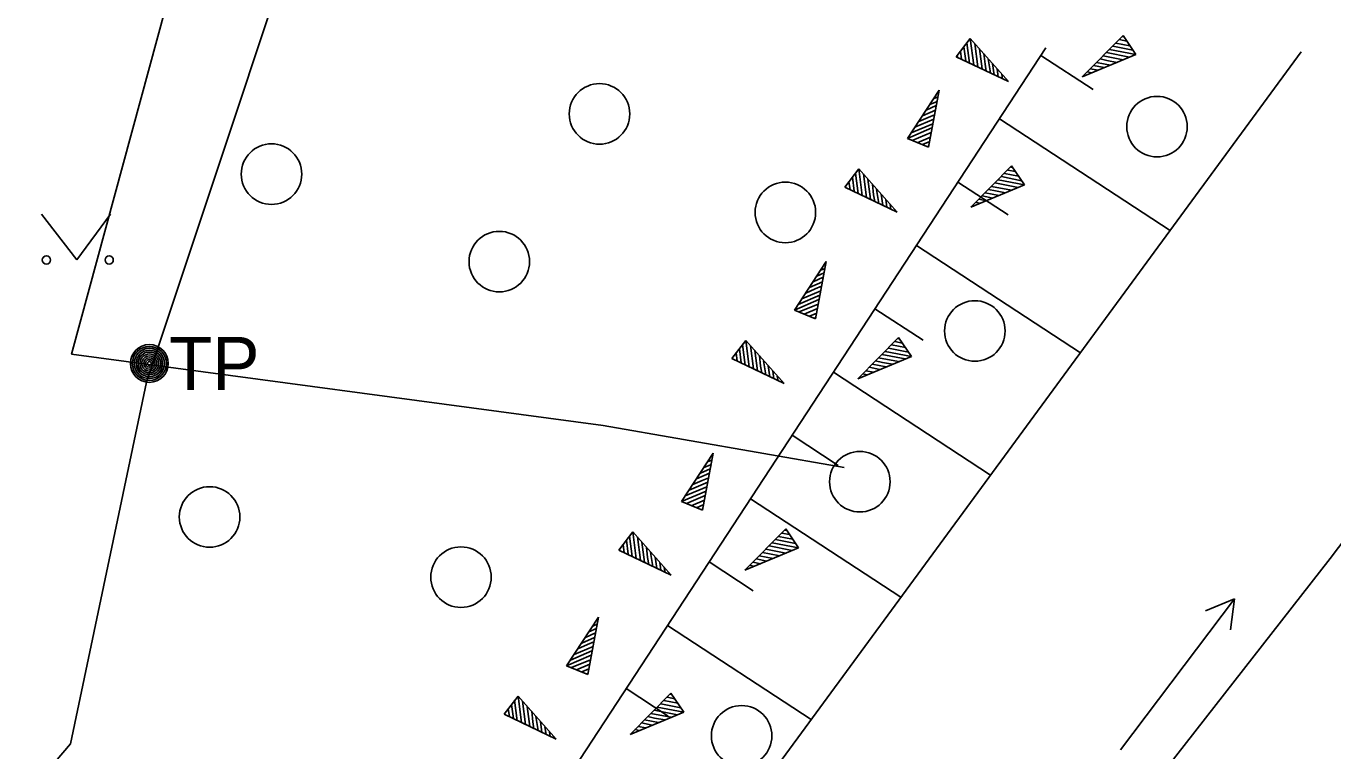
# Model space of a CAD drawing. Extents: x 554947 to 555436, y 6564938 to 6565792.
# Drawn here: x 555286.36 to 555303.63, y 6565113.35 to 6565122.92 of the extents above; entities that cross this region are included whole.
import ezdxf

# ---------------------------------------------------------------- set-up
doc = ezdxf.new("R2010")
doc.units = 0
for name, color, linetype in [('HALJASTUS', 7, 'Continuous'), ('MPKAABEL', 7, 'Continuous'), ('PIIR', 7, 'Continuous'), ('POST', 7, 'Continuous'), ('RELJEEF', 7, 'Continuous'), ('VEEKOGU', 7, 'Continuous')]:
    doc.layers.add(name, color=color, linetype=linetype)

msp = doc.modelspace()

# ---------------------------------------------------------------- linework, layer by layer
at = {"layer": 'HALJASTUS'}
for p, q in [((555286.564, 6565120.438), (555287.028, 6565119.832)), ((555287.028, 6565119.832), (555287.473, 6565120.438))]:
    msp.add_line(p, q, dxfattribs=at)
msp.add_lwpolyline([(555284.462, 6565140.172), (555288.412, 6565133.905), (555290.653, 6565126.338), (555287.948, 6565118.22), (555286.947, 6565113.44), (555283.151, 6565108.996), (555281.188, 6565105.176)], dxfattribs=at)
for centre, radius in [((555293.935, 6565121.761), 0.4), ((555301.302, 6565121.593), 0.4), ((555289.601, 6565120.966), 0.4), ((555296.391, 6565120.46), 0.4), ((555292.611, 6565119.81), 0.4), ((555286.627, 6565119.832), 0.055), ((555287.456, 6565119.832), 0.055), ((555298.895, 6565118.894), 0.4), ((555297.375, 6565116.903), 0.4), ((555288.783, 6565116.437), 0.4), ((555292.105, 6565115.642), 0.4), ((555295.813, 6565113.546), 0.4)]:
    msp.add_circle(centre, radius, dxfattribs=at)
at = {"layer": 'MPKAABEL'}
for points in [[(555252.588, 6565101.946), (555250.157, 6565105.485), (555246.43, 6565112.048), (555243.328, 6565117.686), (555240.248, 6565123.284), (555235.885, 6565131.607), (555233.393, 6565136.173), (555233.034, 6565137.981), (555233.62, 6565138.358), (555237.1, 6565137.907), (555242.704, 6565136.954), (555245.573, 6565136.455), (555256.506, 6565134.49), (555262.887, 6565133.288), (555269.268, 6565132.087), (555280.849, 6565129.896), (555289.168, 6565128.301), (555288.207, 6565123.189), (555286.959, 6565118.589), (555293.983, 6565117.646), (555297.167, 6565117.091)], [(555286.959, 6565118.589), (555293.983, 6565117.646), (555297.167, 6565117.091)]]:
    msp.add_lwpolyline(points, dxfattribs=at)
at = {"layer": 'PIIR'}
msp.add_lwpolyline([(555293.54, 6565286.23), (555256.63, 6565245.54), (555254.61, 6565228.5), (555255.75, 6565226.79), (555261.42, 6565218.27), (555289.11, 6565186.6), (555315.28, 6565149.09), (555315.73, 6565134.86), (555310.07, 6565124.47), (555303.59, 6565115.89), (555291.54, 6565100.48), (555288.85, 6565092.31), (555275.41, 6565088.83), (555273.15, 6565087.34), (555239.11, 6565139), (555231.12, 6565150.64), (555225.89, 6565157.13), (555173.21, 6565166.35), (555173.84, 6565168.77), (555191.64, 6565237.48), (555195.28, 6565271.63)], dxfattribs=at)
at = {"layer": 'POST'}
for radius in [0.25, 0.225, 0.2, 0.175, 0.15, 0.125, 0.1, 0.075, 0.05, 0.025]:
    msp.add_circle((555287.987, 6565118.465), radius, dxfattribs=at)
at = {"layer": 'RELJEEF'}
for p, q in [((555298.835, 6565122.757), (555298.65, 6565122.517)), ((555298.835, 6565122.757), (555299.34, 6565122.187)), ((555298.835, 6565122.757), (555298.88, 6565122.407)), ((555298.835, 6565122.757), (555298.835, 6565122.757)), ((555300.314, 6565122.252), (555300.854, 6565122.797)), ((555300.904, 6565122.722), (555300.804, 6565122.742)), ((555300.864, 6565122.782), (555300.844, 6565122.782)), ((555301.024, 6565122.547), (555300.854, 6565122.797)), ((555298.66, 6565122.532), (555298.665, 6565122.512)), ((555298.705, 6565122.587), (555298.72, 6565122.487)), ((555298.75, 6565122.647), (555298.775, 6565122.462)), ((555298.79, 6565122.702), (555298.825, 6565122.432)), ((555298.895, 6565122.692), (555298.935, 6565122.382)), ((555298.955, 6565122.622), (555298.99, 6565122.357)), ((555299.015, 6565122.557), (555299.03, 6565122.417)), ((555299.767, 6565122.534), (555300.457, 6565122.082)), ((555301.024, 6565122.547), (555300.314, 6565122.252)), ((555300.939, 6565122.512), (555300.634, 6565122.572)), ((555301.024, 6565122.547), (555300.674, 6565122.612)), ((555300.984, 6565122.602), (555300.719, 6565122.657)), ((555300.944, 6565122.662), (555300.759, 6565122.697)), ((555301.024, 6565122.547), (555301.024, 6565122.547)), ((555299.34, 6565122.187), (555298.65, 6565122.517)), ((555299.03, 6565122.417), (555299.045, 6565122.327)), ((555299.07, 6565122.487), (555299.1, 6565122.302)), ((555299.13, 6565122.422), (555299.15, 6565122.277)), ((555300.524, 6565122.337), (555300.419, 6565122.357)), ((555300.604, 6565122.372), (555300.464, 6565122.402)), ((555300.689, 6565122.407), (555300.504, 6565122.442)), ((555300.639, 6565122.467), (555300.549, 6565122.487)), ((555300.854, 6565122.477), (555300.589, 6565122.527)), ((555300.774, 6565122.442), (555300.639, 6565122.467)), ((555299.19, 6565122.352), (555299.205, 6565122.252)), ((555299.25, 6565122.287), (555299.26, 6565122.222)), ((555299.31, 6565122.217), (555299.315, 6565122.197)), ((555300.354, 6565122.267), (555300.339, 6565122.272)), ((555300.439, 6565122.302), (555300.379, 6565122.317)), ((555298.003, 6565121.435), (555298.423, 6565122.075)), ((555298.423, 6565122.075), (555298.283, 6565121.32)), ((555298.398, 6565122.035), (555298.418, 6565122.045)), ((555298.253, 6565121.81), (555298.383, 6565121.87)), ((555298.298, 6565121.885), (555298.398, 6565121.925)), ((555298.348, 6565121.96), (555298.408, 6565121.985)), ((555298.103, 6565121.585), (555298.353, 6565121.69)), ((555298.153, 6565121.66), (555298.278, 6565121.715)), ((555298.203, 6565121.735), (555298.373, 6565121.81)), ((555298.278, 6565121.715), (555298.363, 6565121.75)), ((555299.219, 6565121.698), (555301.474, 6565120.22)), ((555298.003, 6565121.435), (555298.328, 6565121.575)), ((555298.053, 6565121.51), (555298.338, 6565121.63)), ((555298.068, 6565121.41), (555298.318, 6565121.515)), ((555298.003, 6565121.435), (555298.283, 6565121.32)), ((555298.003, 6565121.435), (555298.003, 6565121.435)), ((555298.133, 6565121.38), (555298.308, 6565121.455)), ((555298.203, 6565121.355), (555298.298, 6565121.395)), ((555298.268, 6565121.33), (555298.283, 6565121.335)), ((555297.362, 6565121.034), (555297.177, 6565120.794)), ((555297.317, 6565120.979), (555297.352, 6565120.709)), ((555297.362, 6565121.034), (555297.867, 6565120.464)), ((555297.362, 6565121.034), (555297.407, 6565120.684)), ((555297.362, 6565121.034), (555297.362, 6565121.034)), ((555298.841, 6565120.529), (555299.381, 6565121.074)), ((555299.431, 6565120.999), (555299.331, 6565121.019)), ((555299.391, 6565121.059), (555299.371, 6565121.059)), ((555299.551, 6565120.824), (555299.381, 6565121.074)), ((555297.187, 6565120.809), (555297.192, 6565120.789)), ((555297.232, 6565120.864), (555297.247, 6565120.764)), ((555297.277, 6565120.924), (555297.302, 6565120.739)), ((555297.422, 6565120.969), (555297.462, 6565120.659)), ((555297.482, 6565120.899), (555297.517, 6565120.634)), ((555297.542, 6565120.834), (555297.557, 6565120.694)), ((555298.671, 6565120.861), (555299.334, 6565120.427)), ((555299.551, 6565120.824), (555298.841, 6565120.529)), ((555299.381, 6565120.754), (555299.116, 6565120.804)), ((555299.466, 6565120.789), (555299.161, 6565120.849)), ((555299.551, 6565120.824), (555299.201, 6565120.889)), ((555299.511, 6565120.879), (555299.246, 6565120.934)), ((555299.471, 6565120.939), (555299.286, 6565120.974)), ((555299.551, 6565120.824), (555299.551, 6565120.824)), ((555297.867, 6565120.464), (555297.177, 6565120.794)), ((555297.557, 6565120.694), (555297.572, 6565120.604)), ((555297.597, 6565120.764), (555297.627, 6565120.579)), ((555297.657, 6565120.699), (555297.677, 6565120.554)), ((555299.051, 6565120.614), (555298.946, 6565120.634)), ((555299.131, 6565120.649), (555298.991, 6565120.679)), ((555299.216, 6565120.684), (555299.031, 6565120.719)), ((555299.166, 6565120.744), (555299.076, 6565120.764)), ((555299.301, 6565120.719), (555299.166, 6565120.744)), ((555297.717, 6565120.629), (555297.732, 6565120.529)), ((555297.777, 6565120.564), (555297.787, 6565120.499)), ((555297.837, 6565120.494), (555297.842, 6565120.474)), ((555298.881, 6565120.544), (555298.866, 6565120.549)), ((555298.966, 6565120.579), (555298.906, 6565120.594)), ((555298.123, 6565120.025), (555300.289, 6565118.605)), ((555296.51, 6565119.17), (555296.93, 6565119.81)), ((555296.93, 6565119.81), (555296.79, 6565119.055)), ((555296.905, 6565119.77), (555296.925, 6565119.78)), ((555296.76, 6565119.545), (555296.89, 6565119.605)), ((555296.805, 6565119.62), (555296.905, 6565119.66)), ((555296.855, 6565119.695), (555296.915, 6565119.72)), ((555296.61, 6565119.32), (555296.86, 6565119.425)), ((555296.66, 6565119.395), (555296.785, 6565119.45)), ((555296.71, 6565119.47), (555296.88, 6565119.545)), ((555296.785, 6565119.45), (555296.87, 6565119.485)), ((555296.51, 6565119.17), (555296.835, 6565119.31)), ((555296.56, 6565119.245), (555296.845, 6565119.365)), ((555296.575, 6565119.145), (555296.825, 6565119.25)), ((555296.51, 6565119.17), (555296.79, 6565119.055)), ((555296.51, 6565119.17), (555296.51, 6565119.17)), ((555296.64, 6565119.115), (555296.815, 6565119.19)), ((555296.71, 6565119.09), (555296.805, 6565119.13)), ((555297.575, 6565119.188), (555298.211, 6565118.771)), ((555296.775, 6565119.065), (555296.79, 6565119.07)), ((555295.869, 6565118.769), (555295.684, 6565118.529)), ((555295.869, 6565118.769), (555296.374, 6565118.199)), ((555295.869, 6565118.769), (555295.914, 6565118.419)), ((555295.869, 6565118.769), (555295.869, 6565118.769)), ((555297.348, 6565118.264), (555297.888, 6565118.809)), ((555297.938, 6565118.734), (555297.838, 6565118.754)), ((555297.898, 6565118.794), (555297.878, 6565118.794)), ((555298.058, 6565118.559), (555297.888, 6565118.809)), ((555295.739, 6565118.599), (555295.754, 6565118.499)), ((555295.784, 6565118.659), (555295.809, 6565118.474)), ((555295.824, 6565118.714), (555295.859, 6565118.444)), ((555295.929, 6565118.704), (555295.969, 6565118.394)), ((555295.989, 6565118.634), (555296.024, 6565118.369)), ((555296.049, 6565118.569), (555296.064, 6565118.429)), ((555298.058, 6565118.559), (555297.348, 6565118.264)), ((555297.973, 6565118.524), (555297.668, 6565118.584)), ((555298.058, 6565118.559), (555297.708, 6565118.624)), ((555298.018, 6565118.614), (555297.753, 6565118.669)), ((555297.978, 6565118.674), (555297.793, 6565118.709)), ((555298.058, 6565118.559), (555298.058, 6565118.559)), ((555296.374, 6565118.199), (555295.684, 6565118.529)), ((555295.694, 6565118.544), (555295.699, 6565118.524)), ((555296.064, 6565118.429), (555296.079, 6565118.339)), ((555296.104, 6565118.499), (555296.134, 6565118.314)), ((555296.164, 6565118.434), (555296.184, 6565118.289)), ((555297.638, 6565118.384), (555297.498, 6565118.414)), ((555297.723, 6565118.419), (555297.538, 6565118.454)), ((555297.673, 6565118.479), (555297.583, 6565118.499)), ((555297.888, 6565118.489), (555297.623, 6565118.539)), ((555297.808, 6565118.454), (555297.673, 6565118.479)), ((555296.224, 6565118.364), (555296.239, 6565118.264)), ((555296.284, 6565118.299), (555296.294, 6565118.234)), ((555296.344, 6565118.229), (555296.349, 6565118.209)), ((555297.027, 6565118.352), (555299.104, 6565116.991)), ((555297.388, 6565118.279), (555297.373, 6565118.284)), ((555297.473, 6565118.314), (555297.413, 6565118.329)), ((555297.558, 6565118.349), (555297.453, 6565118.369)), ((555296.479, 6565117.516), (555297.089, 6565117.116)), ((555295.018, 6565116.64), (555295.438, 6565117.28)), ((555295.438, 6565117.28), (555295.298, 6565116.525)), ((555295.363, 6565117.165), (555295.423, 6565117.19)), ((555295.413, 6565117.24), (555295.433, 6565117.25)), ((555295.218, 6565116.94), (555295.388, 6565117.015)), ((555295.268, 6565117.015), (555295.398, 6565117.075)), ((555295.313, 6565117.09), (555295.413, 6565117.13)), ((555295.068, 6565116.715), (555295.353, 6565116.835)), ((555295.118, 6565116.79), (555295.368, 6565116.895)), ((555295.168, 6565116.865), (555295.293, 6565116.92)), ((555295.293, 6565116.92), (555295.378, 6565116.955)), ((555295.018, 6565116.64), (555295.343, 6565116.78)), ((555295.083, 6565116.615), (555295.333, 6565116.72)), ((555295.148, 6565116.585), (555295.323, 6565116.66)), ((555295.931, 6565116.679), (555297.919, 6565115.376)), ((555295.018, 6565116.64), (555295.298, 6565116.525)), ((555295.018, 6565116.64), (555295.018, 6565116.64)), ((555295.218, 6565116.56), (555295.313, 6565116.6)), ((555295.283, 6565116.535), (555295.298, 6565116.54)), ((555294.376, 6565116.24), (555294.191, 6565116)), ((555294.331, 6565116.185), (555294.366, 6565115.915)), ((555294.376, 6565116.24), (555294.881, 6565115.67)), ((555294.376, 6565116.24), (555294.421, 6565115.89)), ((555294.376, 6565116.24), (555294.376, 6565116.24)), ((555294.436, 6565116.175), (555294.476, 6565115.865)), ((555295.856, 6565115.735), (555296.396, 6565116.28)), ((555296.486, 6565116.145), (555296.301, 6565116.18)), ((555296.446, 6565116.205), (555296.346, 6565116.225)), ((555296.406, 6565116.265), (555296.386, 6565116.265)), ((555296.566, 6565116.03), (555296.396, 6565116.28)), ((555294.881, 6565115.67), (555294.191, 6565116)), ((555294.201, 6565116.015), (555294.206, 6565115.995)), ((555294.246, 6565116.07), (555294.261, 6565115.97)), ((555294.291, 6565116.13), (555294.316, 6565115.945)), ((555294.496, 6565116.105), (555294.531, 6565115.84)), ((555294.556, 6565116.04), (555294.571, 6565115.9)), ((555294.611, 6565115.97), (555294.641, 6565115.785)), ((555296.566, 6565116.03), (555295.856, 6565115.735)), ((555296.181, 6565115.95), (555296.091, 6565115.97)), ((555296.396, 6565115.96), (555296.131, 6565116.01)), ((555296.481, 6565115.995), (555296.176, 6565116.055)), ((555296.566, 6565116.03), (555296.216, 6565116.095)), ((555296.526, 6565116.085), (555296.261, 6565116.14)), ((555296.566, 6565116.03), (555296.566, 6565116.03)), ((555294.571, 6565115.9), (555294.586, 6565115.81)), ((555294.671, 6565115.905), (555294.691, 6565115.76)), ((555294.731, 6565115.835), (555294.746, 6565115.735)), ((555295.383, 6565115.843), (555295.966, 6565115.46)), ((555295.981, 6565115.785), (555295.921, 6565115.8)), ((555296.066, 6565115.82), (555295.961, 6565115.84)), ((555296.146, 6565115.855), (555296.006, 6565115.885)), ((555296.231, 6565115.89), (555296.046, 6565115.925)), ((555296.316, 6565115.925), (555296.181, 6565115.95)), ((555294.791, 6565115.77), (555294.801, 6565115.705)), ((555294.851, 6565115.7), (555294.856, 6565115.68)), ((555295.896, 6565115.75), (555295.881, 6565115.755)), ((555293.501, 6565114.472), (555293.921, 6565115.112)), ((555293.921, 6565115.112), (555293.781, 6565114.357)), ((555293.796, 6565114.922), (555293.896, 6565114.962)), ((555293.846, 6565114.997), (555293.906, 6565115.022)), ((555293.896, 6565115.072), (555293.916, 6565115.082)), ((555294.835, 6565115.006), (555296.734, 6565113.762)), ((555293.701, 6565114.772), (555293.871, 6565114.847)), ((555293.751, 6565114.847), (555293.881, 6565114.907)), ((555293.776, 6565114.752), (555293.861, 6565114.787)), ((555293.501, 6565114.472), (555293.826, 6565114.612)), ((555293.551, 6565114.547), (555293.836, 6565114.667)), ((555293.601, 6565114.622), (555293.851, 6565114.727)), ((555293.651, 6565114.697), (555293.776, 6565114.752)), ((555293.501, 6565114.472), (555293.781, 6565114.357)), ((555293.501, 6565114.472), (555293.501, 6565114.472)), ((555293.566, 6565114.447), (555293.816, 6565114.552)), ((555293.631, 6565114.417), (555293.806, 6565114.492)), ((555293.701, 6565114.392), (555293.796, 6565114.432)), ((555293.766, 6565114.367), (555293.781, 6565114.372)), ((555292.859, 6565114.071), (555292.674, 6565113.831)), ((555292.859, 6565114.071), (555293.364, 6565113.501)), ((555292.859, 6565114.071), (555292.904, 6565113.721)), ((555292.859, 6565114.071), (555292.859, 6565114.071)), ((555294.286, 6565114.17), (555294.843, 6565113.805)), ((555294.339, 6565113.566), (555294.879, 6565114.111)), ((555294.889, 6565114.096), (555294.869, 6565114.096)), ((555295.049, 6565113.861), (555294.879, 6565114.111)), ((555292.729, 6565113.901), (555292.744, 6565113.801)), ((555292.774, 6565113.961), (555292.799, 6565113.776)), ((555292.814, 6565114.016), (555292.849, 6565113.746)), ((555292.919, 6565114.006), (555292.959, 6565113.696)), ((555292.979, 6565113.936), (555293.014, 6565113.671)), ((555295.049, 6565113.861), (555294.699, 6565113.926)), ((555295.009, 6565113.916), (555294.744, 6565113.971)), ((555294.969, 6565113.976), (555294.784, 6565114.011)), ((555294.929, 6565114.036), (555294.829, 6565114.056)), ((555293.364, 6565113.501), (555292.674, 6565113.831)), ((555292.684, 6565113.846), (555292.689, 6565113.826)), ((555293.039, 6565113.871), (555293.054, 6565113.731)), ((555293.054, 6565113.731), (555293.069, 6565113.641)), ((555293.094, 6565113.801), (555293.124, 6565113.616)), ((555293.154, 6565113.736), (555293.174, 6565113.591)), ((555295.049, 6565113.861), (555294.339, 6565113.566)), ((555294.714, 6565113.721), (555294.529, 6565113.756)), ((555294.664, 6565113.781), (555294.574, 6565113.801)), ((555294.879, 6565113.791), (555294.614, 6565113.841)), ((555294.964, 6565113.826), (555294.659, 6565113.886)), ((555294.799, 6565113.756), (555294.664, 6565113.781)), ((555295.049, 6565113.861), (555295.049, 6565113.861)), ((555293.214, 6565113.666), (555293.229, 6565113.566)), ((555293.274, 6565113.601), (555293.284, 6565113.536)), ((555294.379, 6565113.581), (555294.364, 6565113.586)), ((555294.464, 6565113.616), (555294.404, 6565113.631)), ((555294.549, 6565113.651), (555294.444, 6565113.671)), ((555294.629, 6565113.686), (555294.489, 6565113.716)), ((555293.334, 6565113.531), (555293.339, 6565113.511))]:
    msp.add_line(p, q, dxfattribs=at)
msp.add_lwpolyline([(555287.02, 6565105.959), (555290.299, 6565109.527), (555292.947, 6565112.125), (555299.831, 6565122.632)], dxfattribs=at)
at = {"layer": 'VEEKOGU'}
for p in [(555300.819, 6565113.363), (555301.945, 6565115.197), (555302.275, 6565114.948)]:
    msp.add_line(p, (555302.326, 6565115.358), dxfattribs=at)
msp.add_lwpolyline([(555290.37, 6565105.416), (555291.997, 6565107.634), (555294.663, 6565110.939), (555303.207, 6565122.581)], dxfattribs=at)

# ---------------------------------------------------------------- texts
at = {"layer": 'POST'}
msp.add_text(' TP', height=0.7, dxfattribs=at).set_placement((555287.987, 6565118.115))

doc.saveas('drawing.dxf')
